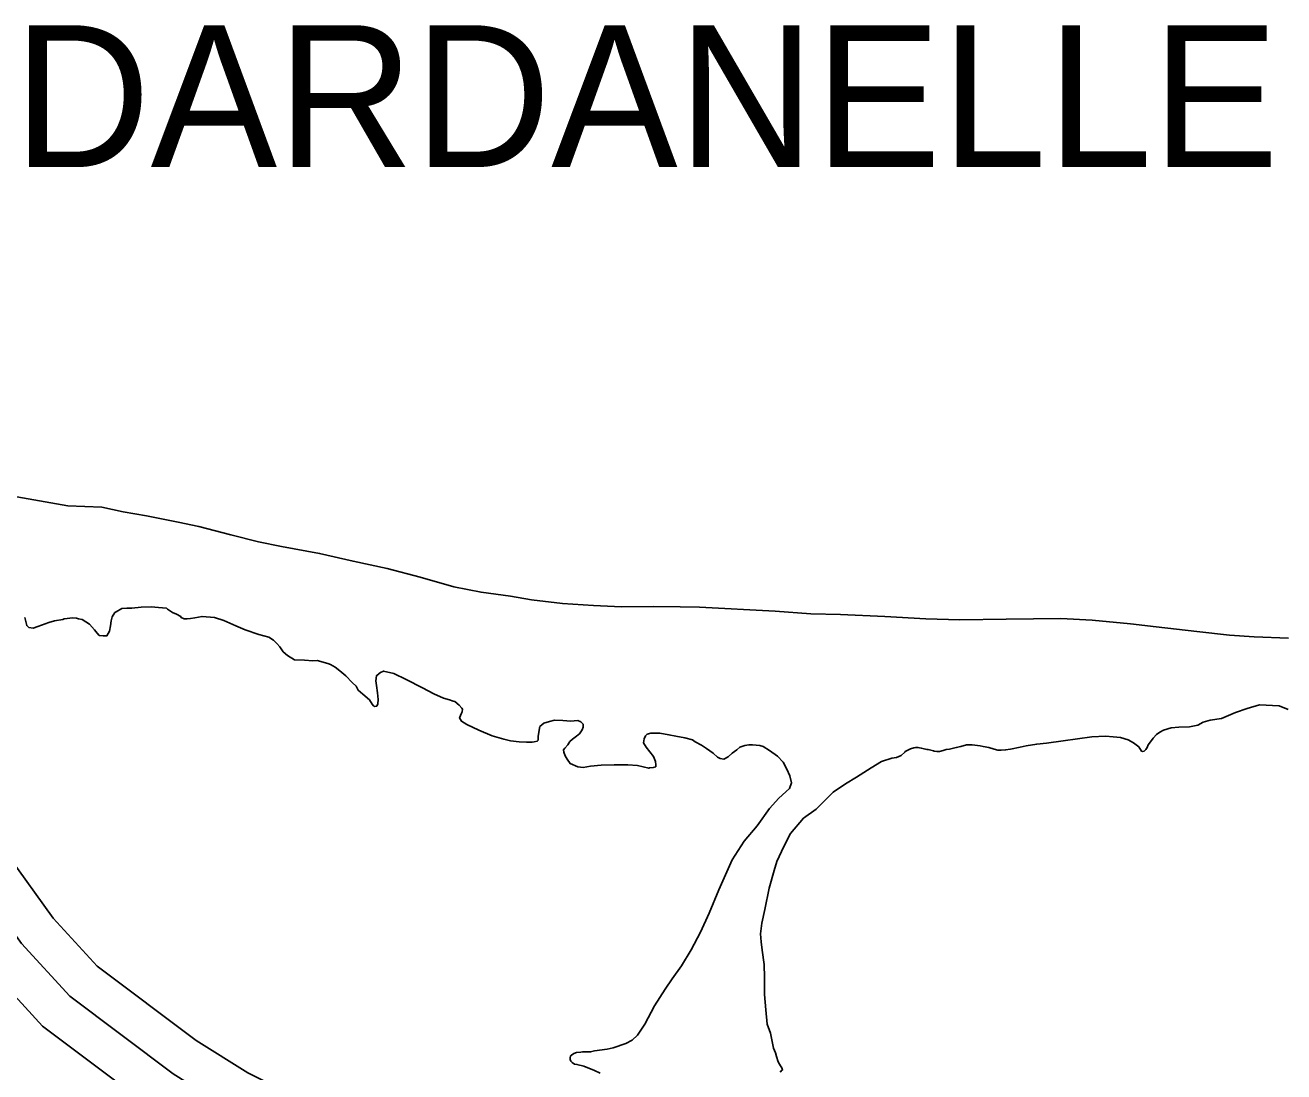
# Model space of a CAD drawing. Extents: x -83719 to 153526, y -11835 to 11446.
# Drawn here: x -2491.8 to -2335.7, y 1084.2 to 1214 of the extents above; entities that cross this region are included whole.
import ezdxf

# ---------------------------------------------------------------- set-up
doc = ezdxf.new("R2010")
doc.units = 0
for name, color, linetype in [('Level 10', 7, 'Continuous'), ('Level 2', 7, 'Continuous'), ('Level 59', 7, 'Continuous'), ('Level 9', 7, 'Continuous')]:
    doc.layers.add(name, color=color, linetype=linetype)

msp = doc.modelspace()

# ---------------------------------------------------------------- linework, layer by layer
at = {"layer": 'Level 10'}
for points in [[(-2383.1, 1010.89), (-2387.45, 1014.02), (-2391.94, 1017.41), (-2412.29, 1039.46), (-2414, 1041.39), (-2428.06, 1058.08), (-2434.65, 1065.47), (-2441.89, 1071.77), (-2449.27, 1076.48), (-2464.23, 1084.01), (-2470.63, 1088.03), (-2482.92, 1097.24), (-2488.38, 1103.21), (-2499.56, 1118.76), (-2502.6, 1122.9), (-2505.54, 1126.17), (-2511.11, 1129.96), (-2538.13, 1142.86)], [(-2388.17, 1002.22), (-2393.38, 1005.97), (-2398.68, 1009.97), (-2419.7, 1032.75), (-2421.57, 1034.85), (-2435.62, 1051.53), (-2441.69, 1058.34), (-2447.9, 1063.74), (-2454.23, 1067.78), (-2469.14, 1075.29), (-2476.3, 1079.77), (-2489.67, 1089.8), (-2496.16, 1096.9), (-2507.65, 1112.88), (-2510.37, 1116.58), (-2512.17, 1118.58), (-2516.11, 1121.27), (-2542.43, 1133.83)]]:
    msp.add_lwpolyline(points, dxfattribs=at)
at = {"layer": 'Level 2'}
msp.add_lwpolyline([(-2335.11, 1137.97), (-2339.37, 1138.1), (-2342.44, 1138.32), (-2346.47, 1138.78), (-2351.51, 1139.37), (-2354.71, 1139.75), (-2359.48, 1140.17), (-2363.34, 1140.38), (-2370.13, 1140.3), (-2375.89, 1140.21), (-2380.09, 1140.34), (-2385.19, 1140.66), (-2390.68, 1140.87), (-2394.35, 1140.97), (-2398.78, 1141.3), (-2408.17, 1141.78), (-2410.57, 1141.84), (-2413.9, 1141.86), (-2417.86, 1141.82), (-2421.33, 1142), (-2425.16, 1142.27), (-2429, 1142.71), (-2431.63, 1143.17), (-2435.27, 1143.64), (-2438.64, 1144.32), (-2442.82, 1145.52), (-2446.94, 1146.59), (-2451.15, 1147.49), (-2455.32, 1148.46), (-2460.03, 1149.31), (-2462.87, 1149.9), (-2466.31, 1150.78), (-2470.29, 1151.82), (-2472.86, 1152.34), (-2476.77, 1153.11), (-2479.68, 1153.63), (-2482.31, 1154.19), (-2486.55, 1154.39), (-2492.86, 1155.49)], dxfattribs=at)
msp.add_lwpolyline([(-2335.11, 1137.97), (-2339.37, 1138.1), (-2342.44, 1138.32), (-2346.47, 1138.78), (-2351.51, 1139.37), (-2354.71, 1139.75), (-2359.48, 1140.17), (-2363.34, 1140.38), (-2370.13, 1140.3), (-2375.89, 1140.21), (-2380.09, 1140.34), (-2385.19, 1140.66), (-2390.68, 1140.87), (-2394.35, 1140.97), (-2398.78, 1141.3), (-2408.17, 1141.78), (-2410.57, 1141.84), (-2413.9, 1141.86), (-2417.86, 1141.82), (-2421.33, 1142), (-2425.16, 1142.27), (-2429, 1142.71), (-2431.63, 1143.17), (-2435.27, 1143.64), (-2438.64, 1144.32), (-2442.82, 1145.52), (-2446.94, 1146.59), (-2451.15, 1147.49), (-2455.32, 1148.46), (-2460.03, 1149.31), (-2462.87, 1149.9), (-2466.31, 1150.78), (-2470.29, 1151.82), (-2472.86, 1152.34), (-2476.77, 1153.11), (-2479.68, 1153.63), (-2482.31, 1154.19), (-2486.55, 1154.39), (-2492.86, 1155.49)], dxfattribs=at)
at = {"layer": 'Level 59'}
msp.add_lwpolyline([(-2385.25, 1006.27), (-2390.41, 1009.99), (-2395.31, 1013.69), (-2416, 1036.1), (-2417.78, 1038.12), (-2431.84, 1054.81), (-2438.17, 1061.9), (-2444.9, 1067.75), (-2451.75, 1072.13), (-2466.68, 1079.65), (-2473.46, 1083.9), (-2486.29, 1093.52), (-2492.27, 1100.06), (-2503.61, 1115.82), (-2506.48, 1119.74), (-2508.85, 1122.38), (-2513.61, 1125.61), (-2540.28, 1138.35)], dxfattribs=at)
at = {"layer": 'Level 9'}
for points in [[(-2491.88, 1140.52), (-2491.7, 1139.85), (-2491.63, 1139.52), (-2491.39, 1139.29), (-2490.86, 1139.2), (-2490.26, 1139.38), (-2488.91, 1139.9), (-2488.21, 1140.11), (-2487.15, 1140.26), (-2487.01, 1140.33), (-2485.92, 1140.48), (-2485.45, 1140.42), (-2485.22, 1140.33), (-2484.78, 1140.27), (-2483.87, 1139.68), (-2483.23, 1138.99), (-2482.89, 1138.56), (-2482.65, 1138.3), (-2482.59, 1138.3), (-2482.15, 1138.24), (-2481.69, 1138.25), (-2481.36, 1138.82), (-2481.24, 1139.49), (-2481.15, 1140.09), (-2481.06, 1140.59), (-2480.7, 1141.13), (-2480.54, 1141.2), (-2479.85, 1141.62), (-2479.21, 1141.66), (-2478.61, 1141.67), (-2477.45, 1141.79), (-2476.19, 1141.84), (-2475.29, 1141.76), (-2474.32, 1141.67), (-2474.18, 1141.54), (-2473.92, 1141.38), (-2473.55, 1141.12), (-2473.08, 1140.92), (-2472.51, 1140.63), (-2472.47, 1140.5), (-2472.13, 1140.37), (-2471.73, 1140.35), (-2471.34, 1140.39), (-2470.77, 1140.49), (-2469.88, 1140.64), (-2468.34, 1140.5), (-2467.17, 1140.15), (-2465.7, 1139.48), (-2464.56, 1138.99), (-2462.85, 1138.39), (-2461.61, 1138.07), (-2461.04, 1137.72), (-2460.63, 1137.29), (-2460.26, 1136.86), (-2459.82, 1136.27), (-2459.28, 1135.81), (-2458.44, 1135.26), (-2457.17, 1135.21), (-2456.14, 1135.16), (-2455.6, 1135.2), (-2454.3, 1134.79), (-2453.97, 1134.7), (-2453.39, 1134.37), (-2452.79, 1133.91), (-2452.04, 1133.29), (-2451.27, 1132.47), (-2450.79, 1132.01), (-2450.52, 1131.48), (-2449.94, 1130.99), (-2449.13, 1130.3), (-2448.79, 1129.77), (-2448.62, 1129.54), (-2448.49, 1129.48), (-2448.22, 1129.52), (-2448.09, 1129.79), (-2448.04, 1130.35), (-2448.12, 1131.19), (-2448.23, 1132.09), (-2448.34, 1132.65), (-2448.25, 1133.29), (-2447.92, 1133.56), (-2447.76, 1133.7), (-2447.36, 1133.87), (-2446.09, 1133.56), (-2444.58, 1132.81), (-2442.53, 1131.81), (-2441.12, 1131.03), (-2439.92, 1130.52), (-2439.18, 1130.3), (-2438.74, 1130.14), (-2438.54, 1130.11), (-2438, 1129.62), (-2437.66, 1129.25), (-2437.6, 1129.16), (-2437.62, 1128.82), (-2437.69, 1128.65), (-2437.94, 1128.05), (-2437.7, 1127.65), (-2437.03, 1127.23)], [(-2491.88, 1140.52), (-2491.7, 1139.85), (-2491.63, 1139.52), (-2491.39, 1139.29), (-2490.86, 1139.2), (-2490.26, 1139.38), (-2488.91, 1139.9), (-2488.21, 1140.11), (-2487.15, 1140.26), (-2487.01, 1140.33), (-2485.92, 1140.48), (-2485.45, 1140.42), (-2485.22, 1140.33), (-2484.78, 1140.27), (-2483.87, 1139.68), (-2483.23, 1138.99), (-2482.89, 1138.56), (-2482.65, 1138.3), (-2482.59, 1138.3), (-2482.15, 1138.24), (-2481.69, 1138.25), (-2481.36, 1138.82), (-2481.24, 1139.49), (-2481.15, 1140.09), (-2481.06, 1140.59), (-2480.7, 1141.13), (-2480.54, 1141.2), (-2479.85, 1141.62), (-2479.21, 1141.66), (-2478.61, 1141.67), (-2477.45, 1141.79), (-2476.19, 1141.84), (-2475.29, 1141.76), (-2474.32, 1141.67), (-2474.18, 1141.54), (-2473.92, 1141.38), (-2473.55, 1141.12), (-2473.08, 1140.92), (-2472.51, 1140.63), (-2472.47, 1140.5), (-2472.13, 1140.37), (-2471.73, 1140.35), (-2471.34, 1140.39), (-2470.77, 1140.49), (-2469.88, 1140.64), (-2468.34, 1140.5), (-2467.17, 1140.15), (-2465.7, 1139.48), (-2464.56, 1138.99), (-2462.85, 1138.39), (-2461.61, 1138.07), (-2461.04, 1137.72), (-2460.63, 1137.29), (-2460.26, 1136.86), (-2459.82, 1136.27), (-2459.28, 1135.81), (-2458.44, 1135.26), (-2457.17, 1135.21), (-2456.14, 1135.16), (-2455.6, 1135.2), (-2454.3, 1134.79), (-2453.97, 1134.7), (-2453.39, 1134.37), (-2452.79, 1133.91), (-2452.04, 1133.29), (-2451.27, 1132.47), (-2450.79, 1132.01), (-2450.52, 1131.48), (-2449.94, 1130.99), (-2449.13, 1130.3), (-2448.79, 1129.77), (-2448.62, 1129.54), (-2448.49, 1129.48), (-2448.22, 1129.52), (-2448.09, 1129.79), (-2448.04, 1130.35), (-2448.12, 1131.19), (-2448.23, 1132.09), (-2448.34, 1132.65), (-2448.25, 1133.29), (-2447.92, 1133.56), (-2447.76, 1133.7), (-2447.36, 1133.87), (-2446.09, 1133.56), (-2444.58, 1132.81), (-2442.53, 1131.81), (-2441.12, 1131.03), (-2439.92, 1130.52), (-2439.18, 1130.3), (-2438.74, 1130.14), (-2438.54, 1130.11), (-2438, 1129.62), (-2437.66, 1129.25), (-2437.6, 1129.16), (-2437.62, 1128.82), (-2437.69, 1128.65), (-2437.94, 1128.05), (-2437.7, 1127.65), (-2437.03, 1127.23)], [(-2335.13, 1129.09), (-2336.27, 1129.54), (-2338.7, 1129.67), (-2340.22, 1129.21), (-2341.68, 1128.72), (-2343.4, 1127.99), (-2344.83, 1127.76), (-2345.69, 1127.52), (-2346.35, 1127.17), (-2347.38, 1126.96), (-2348.71, 1126.93), (-2349.67, 1126.82), (-2350.6, 1126.54), (-2351.06, 1126.29), (-2351.49, 1126.02), (-2351.91, 1125.55), (-2352.24, 1125.11), (-2352.5, 1124.7), (-2352.66, 1124.4), (-2352.79, 1124.16), (-2352.89, 1124.06), (-2353.02, 1123.93), (-2353.19, 1123.89), (-2353.35, 1123.95), (-2353.69, 1124.45)], [(-2335.13, 1129.09), (-2336.27, 1129.54), (-2338.7, 1129.67), (-2340.22, 1129.21), (-2341.68, 1128.72), (-2343.4, 1127.99), (-2344.83, 1127.76), (-2345.69, 1127.52), (-2346.35, 1127.17), (-2347.38, 1126.96), (-2348.71, 1126.93), (-2349.67, 1126.82), (-2350.6, 1126.54), (-2351.06, 1126.29), (-2351.49, 1126.02), (-2351.91, 1125.55), (-2352.24, 1125.11), (-2352.5, 1124.7), (-2352.66, 1124.4), (-2352.79, 1124.16), (-2352.89, 1124.06), (-2353.02, 1123.93), (-2353.19, 1123.89), (-2353.35, 1123.95), (-2353.69, 1124.45)], [(-2437.03, 1127.23), (-2435.56, 1126.52), (-2433.91, 1125.85), (-2432.47, 1125.43), (-2431.61, 1125.22), (-2430.57, 1125.07), (-2429.64, 1125.05), (-2428.94, 1125.06), (-2428.67, 1125.1), (-2428.31, 1125.17), (-2428.21, 1125.3), (-2428.19, 1125.8), (-2427.97, 1126.98), (-2427.48, 1127.42), (-2426.78, 1127.6), (-2426.15, 1127.77), (-2425.12, 1127.72), (-2424.16, 1127.64), (-2423.72, 1127.68), (-2423.26, 1127.72), (-2422.89, 1127.59), (-2422.62, 1127.3), (-2422.61, 1126.9), (-2422.74, 1126.56), (-2423.06, 1126.09), (-2423.59, 1125.68), (-2423.92, 1125.41), (-2424.28, 1125.13), (-2424.51, 1124.73), (-2424.87, 1124.32), (-2425.03, 1124.09), (-2425.02, 1123.79), (-2424.85, 1123.36), (-2424.61, 1122.93), (-2424.24, 1122.4), (-2423.26, 1121.98), (-2422.6, 1121.92), (-2421.7, 1122.07), (-2420.37, 1122.19), (-2418.77, 1122.25), (-2417.08, 1122.22), (-2415.88, 1122.17), (-2414.47, 1121.82), (-2414.37, 1121.86), (-2413.91, 1121.9), (-2413.61, 1122), (-2413.61, 1122.24), (-2413.65, 1122.64), (-2413.9, 1123.27), (-2414.81, 1124.42), (-2415.12, 1124.98), (-2415.06, 1125.48), (-2414.87, 1125.82), (-2414.67, 1126.06), (-2414.21, 1126.17), (-2413.08, 1126.15), (-2411.98, 1125.97), (-2411.11, 1125.78), (-2410.01, 1125.6), (-2409.04, 1125.35), (-2408.7, 1125.09), (-2407.93, 1124.67), (-2407.32, 1124.28), (-2406.48, 1123.69), (-2405.94, 1123.2), (-2405.6, 1123.04), (-2405.14, 1122.94), (-2404.61, 1123.25), (-2404.12, 1123.69), (-2403.56, 1124.1), (-2403.16, 1124.44), (-2402.57, 1124.65), (-2402.07, 1124.7), (-2401.6, 1124.7), (-2400.7, 1124.62), (-2400.27, 1124.52), (-2399.49, 1124), (-2398.52, 1123.32), (-2397.81, 1122.56), (-2397.33, 1121.7), (-2396.98, 1120.87), (-2396.77, 1120.01), (-2397.02, 1119.31), (-2398.33, 1118.12), (-2399.51, 1116.83), (-2401.04, 1114.67), (-2402.64, 1112.77), (-2404.13, 1110.45), (-2405.8, 1106.71), (-2406.99, 1103.83), (-2408.05, 1101.47), (-2408.34, 1100.92)], [(-2437.03, 1127.23), (-2435.56, 1126.52), (-2433.91, 1125.85), (-2432.47, 1125.43), (-2431.61, 1125.22), (-2430.57, 1125.07), (-2429.64, 1125.05), (-2428.94, 1125.06), (-2428.67, 1125.1), (-2428.31, 1125.17), (-2428.21, 1125.3), (-2428.19, 1125.8), (-2427.97, 1126.98), (-2427.48, 1127.42), (-2426.78, 1127.6), (-2426.15, 1127.77), (-2425.12, 1127.72), (-2424.16, 1127.64), (-2423.72, 1127.68), (-2423.26, 1127.72), (-2422.89, 1127.59), (-2422.62, 1127.3), (-2422.61, 1126.9), (-2422.74, 1126.56), (-2423.06, 1126.09), (-2423.59, 1125.68), (-2423.92, 1125.41), (-2424.28, 1125.13), (-2424.51, 1124.73), (-2424.87, 1124.32), (-2425.03, 1124.09), (-2425.02, 1123.79), (-2424.85, 1123.36), (-2424.61, 1122.93), (-2424.24, 1122.4), (-2423.26, 1121.98), (-2422.6, 1121.92), (-2421.7, 1122.07), (-2420.37, 1122.19), (-2418.77, 1122.25), (-2417.08, 1122.22), (-2415.88, 1122.17), (-2414.47, 1121.82), (-2414.37, 1121.86), (-2413.91, 1121.9), (-2413.61, 1122), (-2413.61, 1122.24), (-2413.65, 1122.64), (-2413.9, 1123.27), (-2414.81, 1124.42), (-2415.12, 1124.98), (-2415.06, 1125.48), (-2414.87, 1125.82), (-2414.67, 1126.06), (-2414.21, 1126.17), (-2413.08, 1126.15), (-2411.98, 1125.97), (-2411.11, 1125.78), (-2410.01, 1125.6), (-2409.04, 1125.35), (-2408.7, 1125.09), (-2407.93, 1124.67), (-2407.32, 1124.28), (-2406.48, 1123.69), (-2405.94, 1123.2), (-2405.6, 1123.04), (-2405.14, 1122.94), (-2404.61, 1123.25), (-2404.12, 1123.69), (-2403.56, 1124.1), (-2403.16, 1124.44), (-2402.57, 1124.65), (-2402.07, 1124.7), (-2401.6, 1124.7), (-2400.7, 1124.62), (-2400.27, 1124.52), (-2399.49, 1124), (-2398.52, 1123.32), (-2397.81, 1122.56), (-2397.33, 1121.7), (-2396.98, 1120.87), (-2396.77, 1120.01), (-2397.02, 1119.31), (-2398.33, 1118.12), (-2399.51, 1116.83), (-2401.04, 1114.67), (-2402.64, 1112.77), (-2404.13, 1110.45), (-2405.8, 1106.71), (-2406.99, 1103.83), (-2408.05, 1101.47), (-2409.21, 1099.28), (-2410.41, 1097.3), (-2411.55, 1095.68), (-2412.43, 1094.39), (-2413.76, 1092.34), (-2414.98, 1090.05), (-2415.86, 1088.7), (-2416.55, 1088.09), (-2417.31, 1087.67), (-2418.9, 1087.11)], [(-2353.69, 1124.45), (-2354.34, 1124.97), (-2355.01, 1125.33), (-2355.94, 1125.61), (-2356.84, 1125.73), (-2357.81, 1125.78), (-2359.51, 1125.72), (-2361.27, 1125.46), (-2363.06, 1125.23), (-2365.12, 1124.93), (-2366.35, 1124.81), (-2367.65, 1124.59), (-2368.41, 1124.41), (-2369.6, 1124.19), (-2370.2, 1124.08), (-2370.77, 1124.04), (-2371.17, 1124.06), (-2371.63, 1124.19), (-2372.27, 1124.38), (-2372.97, 1124.5), (-2373.37, 1124.6), (-2374.37, 1124.71), (-2375.04, 1124.7), (-2375.77, 1124.52), (-2376.33, 1124.38), (-2377.16, 1124.2), (-2377.59, 1124.13), (-2377.96, 1124.02), (-2378.42, 1123.88), (-2378.72, 1123.91), (-2379.05, 1123.94), (-2379.15, 1123.97), (-2379.82, 1124.12), (-2379.99, 1124.15), (-2380.32, 1124.22), (-2380.66, 1124.31), (-2381.09, 1124.4), (-2381.36, 1124.4), (-2381.59, 1124.36), (-2382.02, 1124.22), (-2382.65, 1123.88), (-2382.71, 1123.81), (-2383.17, 1123.4), (-2383.73, 1123.16), (-2384.3, 1123.05), (-2385.62, 1122.66), (-2386.88, 1121.87), (-2388.72, 1120.71), (-2390.07, 1119.89), (-2391.59, 1118.83), (-2393.72, 1116.72), (-2395.26, 1115.6), (-2396.9, 1113.7), (-2397.73, 1112.09), (-2398.57, 1110.24), (-2398.92, 1109.13), (-2399.55, 1106.95), (-2400.07, 1104.27), (-2400.44, 1102.6), (-2400.62, 1101.29), (-2400.54, 1100.29), (-2400.51, 1100.12)], [(-2353.69, 1124.45), (-2354.34, 1124.97), (-2355.01, 1125.33), (-2355.94, 1125.61), (-2356.84, 1125.73), (-2357.81, 1125.78), (-2359.51, 1125.72), (-2361.27, 1125.46), (-2363.06, 1125.23), (-2365.12, 1124.93), (-2366.35, 1124.81), (-2367.65, 1124.59), (-2368.41, 1124.41), (-2369.6, 1124.19), (-2370.2, 1124.08), (-2370.77, 1124.04), (-2371.17, 1124.06), (-2371.63, 1124.19), (-2372.27, 1124.38), (-2372.97, 1124.5), (-2373.37, 1124.6), (-2374.37, 1124.71), (-2375.04, 1124.7), (-2375.77, 1124.52), (-2376.33, 1124.38), (-2377.16, 1124.2), (-2377.59, 1124.13), (-2377.96, 1124.02), (-2378.42, 1123.88), (-2378.72, 1123.91), (-2379.05, 1123.94), (-2379.15, 1123.97), (-2379.82, 1124.12), (-2379.99, 1124.15), (-2380.32, 1124.22), (-2380.66, 1124.31), (-2381.09, 1124.4), (-2381.36, 1124.4), (-2381.59, 1124.36), (-2382.02, 1124.22), (-2382.65, 1123.88), (-2382.71, 1123.81), (-2383.17, 1123.4), (-2383.73, 1123.16), (-2384.3, 1123.05), (-2385.62, 1122.66), (-2386.88, 1121.87), (-2388.72, 1120.71), (-2390.07, 1119.89), (-2391.59, 1118.83), (-2393.72, 1116.72), (-2395.26, 1115.6), (-2396.9, 1113.7), (-2397.73, 1112.09), (-2398.57, 1110.24), (-2398.92, 1109.13), (-2399.55, 1106.95), (-2400.07, 1104.27), (-2400.44, 1102.6), (-2400.62, 1101.29), (-2400.54, 1100.29), (-2400.39, 1099.23), (-2400.16, 1097.46), (-2400.1, 1095.86), (-2400.1, 1093.76), (-2399.93, 1091.83), (-2399.77, 1090.06), (-2399.39, 1088.93), (-2399.17, 1087.93), (-2398.99, 1087.1), (-2398.75, 1086.51), (-2398.61, 1086.07), (-2398.4, 1085.38), (-2398.26, 1085.11), (-2397.92, 1084.58), (-2397.88, 1084.38), (-2397.91, 1084.38), (-2398.18, 1084.11)], [(-2418.9, 1087.11), (-2419.63, 1086.97), (-2421.19, 1086.74), (-2421.69, 1086.63), (-2422.25, 1086.62), (-2422.68, 1086.62), (-2422.92, 1086.61), (-2423.42, 1086.54), (-2423.78, 1086.43), (-2424.04, 1086.23), (-2424.17, 1086.13), (-2424.24, 1085.86), (-2424.23, 1085.69), (-2424.13, 1085.49), (-2423.99, 1085.29), (-2423.69, 1085.1), (-2423.39, 1085.07), (-2422.52, 1084.85), (-2421.21, 1084.3), (-2420.51, 1083.98)]]:
    msp.add_lwpolyline(points, dxfattribs=at)

# ---------------------------------------------------------------- texts
msp.add_text('DARDANELLE', height=17.6, dxfattribs=at).set_placement((-2493.27, 1196.4))

doc.saveas('drawing.dxf')
